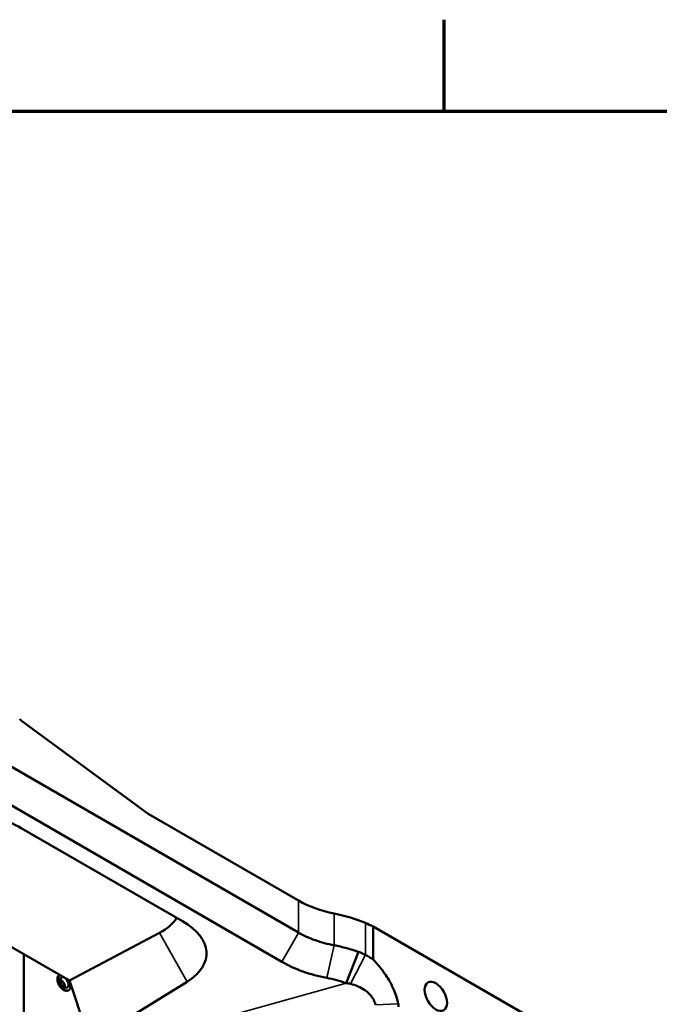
# Model space of a CAD drawing. Header units: millimetres. Extents: x 0 to 2100, y 0 to 1485.
# Tile 656 of 656: x 1660 to 1796, y 1245 to 1455. Entities that reach past the tile are written whole.
import ezdxf

# ---------------------------------------------------------------- set-up
doc = ezdxf.new("R2010")
doc.units = ezdxf.units.MM
doc.header["$LTSCALE"] = 5
doc.layers.get('0').update_dxf_attribs({"lineweight": 25})
for name, color, linetype, lineweight in [('Rahmen (ISO)', 7, 'Continuous', 70), ('Sichtbar (ISO)', 7, 'Continuous', 50), ('Sichtbar schmal (ISO)', 7, 'Continuous', 35)]:
    doc.layers.add(name, color=color, linetype=linetype, lineweight=lineweight)

# ---------------------------------------------------------------- blocks, each defined once
blk = doc.blocks.new('Ränder Vorgaberahmen')
at = {"layer": 'Rahmen (ISO)'}
blk.add_line((350, 287), (350, 290.9), dxfattribs=at)
at = {"layer": 'Rahmen (ISO)', "flags": 128}
blk.add_lwpolyline([(10, 10), (10, 287), (410, 287), (410, 10), (10, 10)], dxfattribs=at)

msp = doc.modelspace()

# ---------------------------------------------------------------- linework, layer by layer
at = {"layer": 'Sichtbar (ISO)'}
for p, q in [((1718.995, 1260.1931), (1631.8827, 1310.4874)), ((1660.0514, 1305.2565), (1686.9612, 1285.5135)), ((1654.5338, 1289.1394), (1715.4607, 1253.9632)), ((1686.9612, 1285.5135), (1718.995, 1267.0188)), ((1659.9806, 1282.4679), (1694.3256, 1262.639)), ((1670.2202, 1249.9958), (1634.3611, 1270.699)), ((1782.7451, 1233.8869), (1734.8716, 1261.5267)), ((1734.8716, 1261.5267), (1734.8716, 1254.4566)), ((1689.3949, 1260.1666), (1670.2202, 1249.9958)), ((1660.5203, 1235.0871), (1660.5203, 1255.596)), ((1729.1184, 1249.4492), (1731.7748, 1256.0856)), ((1668.0697, 1251.1729), (1668.1255, 1251.2051)), ((1674.5655, 1236.9354), (1670.2202, 1249.9958)), ((1684.0178, 1242.7896), (1695.2739, 1249.7613)), ((1669.9697, 1247.882), (1670.1111, 1247.9637))]:
    msp.add_line(p, q, dxfattribs=at)
for centre, major_axis, ratio, start_param, end_param in [((1660.1492, 1306.0089), (0.5154, -0.866), 0.57721501, 4.69708434, 5.34588112), ((1649.5457, 1274.7638), (-16.2273, 0.9522), 0.6464977, 4.05243288, 4.79627101), ((1733.1371, 1275.1838), (-20, 0), 0.57735027, 0.78539816, 1.23642508), ((1718.3692, 1250.6419), (-25, 0), 0.57735027, 4.07620068, 4.37801755), ((1675.6533, 1266.7556), (18.1383, -1.174), 0.49793019, 5.60363586, 6.03078438), ((1681.5775, 1256.2704), (17.8242, -0.6696), 0.53778039, 5.60870486, 7.07745968), ((1691.6332, 1229.7439), (-70, 0), 0.57735027, 4.04658494, 4.07620049), ((1669.0197, 1249.5275), (-0.95, 1.6454), 0.57735083, 0, 3.14159265), ((1669.1611, 1249.6091), (-0.95, 1.6454), 0.57735083, 0.08648563, 4.21689889), ((1669.1611, 1249.6091), (0.625, -1.0825), 0.57735083, 2.56660337, 8.42896994), ((1668.3833, 1249.16), (0.625, -1.0825), 0.57735083, 0.67161757, 2.46997508), ((1669.1611, 1249.6091), (-0.95, 1.6454), 0.57735083, 4.52483519, 4.62590238)]:
    msp.add_ellipse(centre, major_axis=major_axis, ratio=ratio, start_param=start_param, end_param=end_param, dxfattribs=at)
msp.add_ellipse((1748.2017, 1246.6453), major_axis=(-1.7, 2.9445), ratio=0.57735027, dxfattribs=at)
for points, knots in [([(1726.5737, 1257.5029), (1725.1521, 1257.7705), (1723.7906, 1258.1362), (1721.24, 1259.0408), (1720.0591, 1259.5768), (1718.995, 1260.1917)], [0.000098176, 0.000098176, 0.000098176, 0.000098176, 0.451605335, 0.451605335, 0.903071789, 0.903071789, 0.903071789, 0.903071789]), ([(1731.7749, 1256.0862), (1730.9602, 1256.382), (1730.1163, 1256.6492), (1728.3782, 1257.1234), (1727.4855, 1257.3299), (1726.5736, 1257.5052)], [-0.579288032, -0.579288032, -0.579288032, -0.579288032, -0.289753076, -0.289753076, -0.000143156, -0.000143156, -0.000143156, -0.000143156]), ([(1733.2225, 1255.4597), (1732.9876, 1255.5789), (1732.7493, 1255.6907), (1732.2664, 1255.8995), (1732.0221, 1255.9963), (1731.7749, 1256.0856)], [-0.175807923, -0.175807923, -0.175807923, -0.175807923, -0.087900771, -0.087900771, -0.000039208, -0.000039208, -0.000039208, -0.000039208]), ([(1734.8716, 1254.4566), (1734.6045, 1254.6446), (1734.3334, 1254.8221), (1733.7833, 1255.1569), (1733.5042, 1255.3141), (1733.2226, 1255.4604)], [-0.210339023, -0.210339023, -0.210339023, -0.210339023, -0.105507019, -0.105507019, -0.000047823, -0.000047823, -0.000047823, -0.000047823]), ([(1715.4621, 1253.9641), (1716.8021, 1253.1912), (1718.2793, 1252.5134), (1721.4886, 1251.3699), (1723.1957, 1250.9129), (1724.9849, 1250.5718)], [0.00008981, 0.00008981, 0.00008981, 0.00008981, 0.56832963, 0.56832963, 1.13660796, 1.13660796, 1.13660796, 1.13660796]), ([(1734.8716, 1254.4566), (1735.5572, 1253.7575), (1736.2195, 1252.9943), (1737.5738, 1251.1998), (1738.1093, 1250.3242), (1738.8072, 1249.0625), (1739.1984, 1248.2858), (1739.9604, 1246.2422), (1740.1134, 1245.5242), (1740.1952, 1245.028)], [0.00000091, 0.00000091, 0.00000091, 0.00000091, 0.31150609, 0.31150609, 0.68713014, 0.68713014, 1.00441422, 1.00441422, 1.34155075, 1.34155075, 1.34155075, 1.34155075]), ([(1724.9839, 1250.5701), (1725.7082, 1250.4316), (1726.418, 1250.2681), (1727.799, 1249.8936), (1728.4703, 1249.6826), (1729.1178, 1249.449)], [0.000108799, 0.000108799, 0.000108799, 0.000108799, 0.230208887, 0.230208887, 0.46027173, 0.46027173, 0.46027173, 0.46027173]), ([(1729.1182, 1249.4492), (1729.2701, 1249.431), (1729.4218, 1249.4092), (1729.7229, 1249.3576), (1729.8727, 1249.3277), (1730.0212, 1249.2934)], [0.0000100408, 0.0000100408, 0.0000100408, 0.0000100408, 0.0467737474, 0.0467737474, 0.0934445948, 0.0934445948, 0.0934445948, 0.0934445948]), ([(1735.3892, 1244.8233), (1735.3672, 1244.9156), (1735.3414, 1245.0082), (1735.2849, 1245.1882), (1735.2544, 1245.2763), (1735.1539, 1245.5417), (1735.075, 1245.7194), (1734.9158, 1246.0194), (1734.8437, 1246.1411), (1734.6608, 1246.4219), (1734.5449, 1246.5797), (1734.2597, 1246.932), (1734.0831, 1247.1239), (1733.6423, 1247.546), (1733.3706, 1247.7664), (1732.638, 1248.279), (1732.1577, 1248.5413), (1731.129, 1248.986), (1730.5772, 1249.1628), (1730.0211, 1249.2931)], [-0.753667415, -0.753667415, -0.753667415, -0.753667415, -0.721071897, -0.721071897, -0.69017382, -0.69017382, -0.62748201, -0.62748201, -0.583157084, -0.583157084, -0.523571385, -0.523571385, -0.44427934, -0.44427934, -0.339308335, -0.339308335, -0.174969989, -0.174969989, -0.000016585, -0.000016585, -0.000016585, -0.000016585]), ([(1740.2839, 1244.4229), (1740.2735, 1244.5209), (1740.2616, 1244.6194), (1740.2345, 1244.8204), (1740.2191, 1244.9228), (1740.2022, 1245.0257)], [-0.0695466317, -0.0695466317, -0.0695466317, -0.0695466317, -0.035480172, -0.035480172, -0.000513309, -0.000513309, -0.000513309, -0.000513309])]:
    msp.add_open_spline(points, degree=3, knots=knots, dxfattribs=at)
at = {"layer": 'Sichtbar schmal (ISO)'}
for p, q in [((1718.9951, 1260.1928), (1718.995, 1267.0188)), ((1726.5736, 1257.504), (1726.5736, 1264.2763)), ((1733.2226, 1255.4603), (1733.2226, 1262.2519)), ((1689.3949, 1260.1666), (1695.2739, 1249.7613)), ((1715.4613, 1253.9636), (1718.9949, 1260.1925)), ((1724.9847, 1250.5719), (1726.5734, 1257.5029)), ((1730.0212, 1249.2932), (1733.2224, 1255.4598)), ((1729.1177, 1249.449), (1697.1273, 1240.4818)), ((1724.9844, 1250.5709), (1724.9844, 1250.571)), ((1735.3887, 1244.8231), (1740.1987, 1245.0268))]:
    msp.add_line(p, q, dxfattribs=at)

# ---------------------------------------------------------------- block references
at = {"xscale": 5, "yscale": 5, "zscale": 5}
msp.add_blockref('Ränder Vorgaberahmen', (0, 0), dxfattribs=at)

doc.saveas('drawing.dxf')
